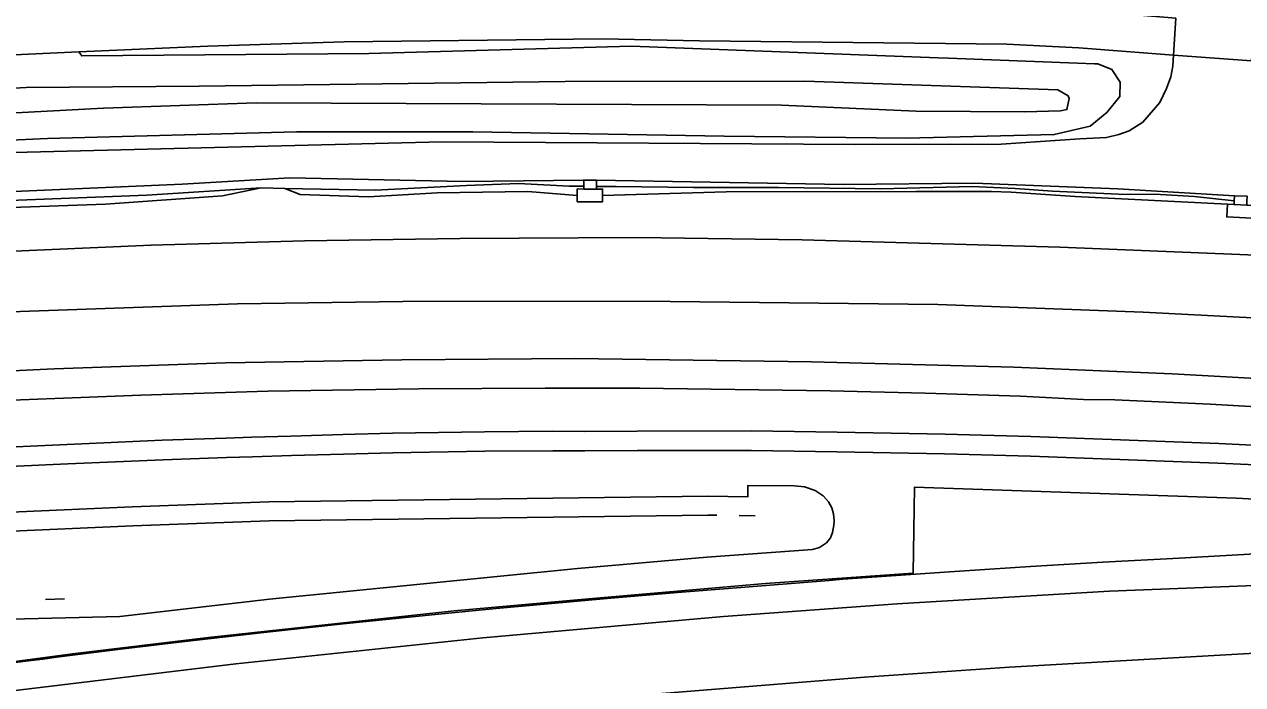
# Model space of a CAD drawing. Extents: x 161477 to 163040, y 383680 to 384871.
# Drawn here: x 162608.8 to 162704.8, y 384005.6 to 384057.7 of the extents above; entities that cross this region are included whole.
import ezdxf

# ---------------------------------------------------------------- set-up
doc = ezdxf.new("R2010")
doc.units = 0
for name, color, linetype in [('IMGEO_Gemengd_bos', 7, 'Continuous'), ('IMGEO_Grasland_overig', 7, 'Continuous'), ('IMGEO_Hek', 7, 'Continuous'), ('IMGEO_Oever', 7, 'Continuous'), ('IMGEO_Perron', 7, 'Continuous'), ('IMGEO_Rijbaan_lokaal_open', 7, 'Continuous'), ('IMGEO_Spoor', 7, 'Continuous'), ('IMGEO_Spoorbaan_halfverhard', 7, 'Continuous'), ('IMGEO_Terreindeel_gesloten', 7, 'Continuous'), ('IMGEO_Terreindeel_onvherhard', 7, 'Continuous'), ('IMGEO_Voetpad_op_trap', 7, 'Continuous'), ('IMGEO_Waterloop', 7, 'Continuous')]:
    doc.layers.add(name, color=color, linetype=linetype)

msp = doc.modelspace()

# ---------------------------------------------------------------- linework, layer by layer
at = {"layer": 'IMGEO_Gemengd_bos'}
msp.add_lwpolyline([(162511.537, 384046.618), (162535.748, 384049.356), (162548.786, 384051.037), (162594.952, 384054.682), (162613.077, 384055.512), (162623.236, 384055.977), (162633.993, 384056.317), (162654.325, 384056.551), (162662.001, 384056.383), (162686.23, 384056.141), (162691.899, 384055.834), (162699.379, 384055.269), (162699.546, 384058.17), (162692.571, 384058.764), (162692.853, 384062.075), (162692.367, 384062.116), (162691.841, 384062.161), (162688.461, 384062.449), (162655.99, 384062.031), (162653.723, 384061.389), (162653.556, 384061.999), (162633.881, 384061.746), (162502.611, 384051.259)], dxfattribs=at)
at = {"layer": 'IMGEO_Grasland_overig'}
msp.add_lwpolyline([(162605.808, 384047.524), (162641.727, 384048.422), (162674.282, 384048.212), (162685.792, 384048.246), (162691.979, 384048.671), (162694.082, 384048.776), (162695.065, 384049.013), (162695.883, 384049.309), (162696.954, 384049.978), (162698.292, 384051.543), (162698.814, 384052.626), (162699.163, 384053.544), (162699.328, 384054.388), (162699.379, 384055.269), (162691.899, 384055.834), (162686.23, 384056.141), (162662.001, 384056.383), (162654.325, 384056.551), (162633.993, 384056.317), (162623.236, 384055.977), (162613.077, 384055.512), (162613.315, 384055.203), (162635.928, 384055.387), (162656.656, 384055.981), (162680.83, 384055.049), (162681.643, 384055.018), (162691.808, 384054.631), (162693.148, 384054.58), (162693.398, 384054.58), (162694.52, 384054.134), (162695.174, 384053.146), (162695.14, 384051.998), (162694.114, 384050.733), (162692.794, 384049.662), (162689.971, 384049.004), (162678.315, 384048.709), (162663.962, 384048.873), (162644.145, 384049.223), (162630.237, 384049.224), (162610.597, 384048.688), (162595.58, 384048.003)], dxfattribs=at)
for points in [[(162604.311, 384044.348), (162604.35, 384043.656), (162604.907, 384043.687), (162618.449, 384044.221), (162627.452, 384044.798), (162629.314, 384044.761), (162636.45, 384044.619), (162643.643, 384044.997), (162647.747, 384045.135), (162651.743, 384044.947), (162652.877, 384044.931), (162652.879, 384045.419), (162643.344, 384045.307), (162629.716, 384045.58), (162621.225, 384045.104)], [(162607.046, 384043.219), (162615.17, 384043.508), (162624.394, 384044.162), (162627.452, 384044.798), (162618.449, 384044.221), (162604.907, 384043.687), (162604.94, 384043.105)], [(162652.368, 384044.711), (162652.876, 384044.709), (162652.877, 384044.931), (162651.743, 384044.947), (162647.747, 384045.135), (162643.643, 384044.997), (162636.45, 384044.619), (162629.314, 384044.761), (162630.528, 384044.275), (162635.911, 384044.103), (162641.336, 384044.405), (162648.466, 384044.523), (162652.366, 384044.211)], [(162701.017, 384044.113), (162697.903, 384044.302), (162695.617, 384044.274), (162689.828, 384044.531), (162686.887, 384044.752), (162683.505, 384044.905), (162676.298, 384044.73), (162668.23, 384044.819), (162661.524, 384044.825), (162655.434, 384044.896), (162653.877, 384044.918), (162653.876, 384044.704), (162654.368, 384044.701), (162654.366, 384044.201), (162664.107, 384044.482), (162679.084, 384044.525), (162685.03, 384044.508), (162686.577, 384044.468), (162691.618, 384044.124), (162703.618, 384043.507), (162704.15, 384043.481), (162704.164, 384043.774)], [(162704.184, 384044.185), (162694.987, 384044.716), (162683.689, 384045.182), (162673.365, 384045.061), (162653.879, 384045.414), (162653.877, 384044.918), (162655.434, 384044.896), (162661.524, 384044.825), (162668.23, 384044.819), (162676.298, 384044.73), (162683.505, 384044.905), (162686.887, 384044.752), (162689.828, 384044.531), (162695.617, 384044.274), (162697.903, 384044.302), (162701.017, 384044.113), (162704.164, 384043.774)]]:
    msp.add_lwpolyline(points, close=True, dxfattribs=at)
at = {"layer": 'IMGEO_Hek'}
for points in [[(162963.484, 384021.213), (162956.782, 384021.718), (162948.635, 384028.553), (162904.886, 384031.2), (162901.326, 384037.861), (162815.399, 384045.561), (162756.544, 384051.161), (162725.265, 384053.764), (162715.569, 384054.203), (162705.51, 384054.806), (162699.379, 384055.269), (162691.899, 384055.834), (162686.23, 384056.141), (162662.001, 384056.383)], [(162783.579, 384020.923), (162765.648, 384022.784), (162762.126, 384023.213), (162748.209, 384024.53), (162740.876, 384025.163), (162728.219, 384026.174), (162720.609, 384026.759), (162712.257, 384027.167), (162702.261, 384027.742), (162694.752, 384028.093), (162692.264, 384028.125), (162687.319, 384028.379), (162679.792, 384028.604), (162672.312, 384028.803), (162657.302, 384028.999), (162649.84, 384029.002), (162639.873, 384028.964), (162627.972, 384028.778), (162617.957, 384028.454), (162603.041, 384027.876), (162585.632, 384026.871), (162563.915, 384025.197), (162551.476, 384024.036), (162541.556, 384022.941)], [(162607.486, 384007.298), (162608.865, 384007.475), (162610.244, 384007.653), (162611.32, 384007.809), (162616.374, 384008.424), (162621.427, 384009.039), (162627.672, 384009.738), (162633.916, 384010.438), (162641.172, 384011.155), (162642.214, 384011.276), (162645.986, 384011.633), (162649.758, 384011.99), (162655.017, 384012.444), (162660.275, 384012.898), (162672.234, 384013.851), (162673.312, 384013.95), (162677.512, 384014.241), (162681.711, 384014.532), (162684.902, 384014.746), (162688.092, 384014.96), (162693.8, 384015.289), (162699.815, 384015.614), (162705.83, 384015.939)]]:
    msp.add_lwpolyline(points, dxfattribs=at)
at = {"layer": 'IMGEO_Oever'}
for points in [[(162595.58, 384048.003), (162610.597, 384048.688), (162630.237, 384049.224), (162644.145, 384049.223), (162663.962, 384048.873), (162678.315, 384048.709), (162689.971, 384049.004), (162692.794, 384049.662), (162694.114, 384050.733), (162695.14, 384051.998), (162695.174, 384053.146), (162694.52, 384054.134), (162693.398, 384054.58), (162693.148, 384054.58), (162691.808, 384054.631), (162681.643, 384055.018), (162680.83, 384055.049), (162656.656, 384055.981), (162635.928, 384055.387), (162613.315, 384055.203), (162613.077, 384055.512), (162594.952, 384054.682)], [(162505.857, 384043.167), (162533.716, 384046.18), (162548.247, 384047.96), (162569.383, 384050.196), (162585.634, 384051.398), (162608.922, 384052.709), (162622.568, 384052.812), (162651.42, 384053.188), (162670.316, 384053.211), (162690.244, 384052.526), (162691.06, 384052.061), (162691.154, 384051.833), (162690.965, 384050.974), (162690.461, 384050.861), (162687.662, 384050.785), (162679.078, 384050.859), (162668.474, 384051.318), (162627.047, 384051.499), (162615.012, 384051.091), (162576.498, 384049.022), (162554.106, 384046.708), (162540.558, 384045.58), (162528.415, 384044.288), (162506.78, 384041.304)]]:
    msp.add_lwpolyline(points, dxfattribs=at)
at = {"layer": 'IMGEO_Perron'}
for points in [[(162707.635, 384022.879), (162702.867, 384023.099), (162688.086, 384023.652), (162681.322, 384023.832), (162672.832, 384023.998), (162666.094, 384024.105), (162657.093, 384024.091), (162652.965, 384024.065), (162650.441, 384024.071), (162645.075, 384024.031), (162637.831, 384023.911), (162633.942, 384023.805), (162629.847, 384023.698), (162626.771, 384023.605), (162624.721, 384023.539), (162619.72, 384023.366), (162612.223, 384023.033), (162604.726, 384022.7)], [(162596.999, 384005.994), (162612.593, 384008.058), (162623.306, 384009.357), (162642.654, 384011.447), (162652.668, 384012.353), (162667.196, 384013.611), (162678.841, 384014.417), (162678.955, 384021.208), (162704.322, 384020.343), (162716.613, 384019.677)], [(162606.529, 384019.179), (162617.288, 384019.645), (162628.048, 384020.058), (162662.674, 384020.498), (162665.823, 384020.454), (162665.823, 384021.336), (162669.465, 384021.3), (162670.277, 384021.233), (162671.123, 384020.934), (162671.742, 384020.514), (162672.175, 384020.035), (162672.428, 384019.569), (162672.574, 384019.109), (162672.608, 384018.563), (162672.594, 384018.2), (162672.498, 384017.631), (162672.328, 384017.215), (162672.022, 384016.816), (162671.476, 384016.439), (162670.913, 384016.3), (162662.581, 384015.697), (162652.387, 384014.785), (162628.111, 384012.378), (162616.306, 384011.013), (162605.573, 384010.753)]]:
    msp.add_lwpolyline(points, dxfattribs=at)
at = {"layer": 'IMGEO_Rijbaan_lokaal_open'}
msp.add_lwpolyline([(162705.688, 384057.345), (162705.998, 384060.956), (162692.853, 384062.075), (162692.571, 384058.764), (162699.546, 384058.17), (162699.379, 384055.269), (162705.51, 384054.806)], close=True, dxfattribs=at)
at = {"layer": 'IMGEO_Spoor'}
for points in [[(162964.698, 384017.315), (162763.633, 384035.312), (162746.31, 384036.791), (162727.445, 384038.172), (162709.741, 384039.339), (162690.397, 384040.134), (162670.097, 384040.709), (162657.123, 384040.88), (162643.101, 384040.804), (162630.864, 384040.616), (162618.769, 384040.28), (162602.548, 384039.57), (162587.861, 384038.708), (162572.093, 384037.532), (162559.189, 384036.376), (162541.209, 384034.516), (162525.336, 384032.596), (162509.144, 384030.364)], [(162832.587, 384019.953), (162816.132, 384022.843), (162805.385, 384024.621), (162795.234, 384026.113), (162772.437, 384029.057), (162751.702, 384031.248), (162731.796, 384032.956), (162716.236, 384034.001), (162696.966, 384035.01), (162680.798, 384035.617), (162659.689, 384035.838), (162640.485, 384035.875), (162625.596, 384035.651), (162608.466, 384035.062), (162591.442, 384034.156), (162571.704, 384032.753), (162556.7, 384031.426), (162541.632, 384029.917), (162529.412, 384028.427), (162517.192, 384026.844), (162503.192, 384024.854)], [(162832.287, 384018.21), (162783.611, 384023.594), (162744.837, 384027.206), (162731.518, 384028.201), (162712.988, 384029.368), (162699.259, 384030.13), (162686.773, 384030.67), (162670.835, 384031.076), (162652.167, 384031.354), (162638.548, 384031.234), (162624.631, 384031.005), (162611.126, 384030.542), (162595.775, 384029.79), (162581.51, 384028.905), (162567.837, 384027.851), (162553.838, 384026.565), (162538.572, 384024.977), (162522.913, 384023.02), (162508.751, 384021.064)], [(162707.714, 384024.417), (162702.931, 384024.638), (162688.135, 384025.191), (162681.358, 384025.372), (162672.859, 384025.538), (162666.105, 384025.645), (162657.087, 384025.631), (162652.962, 384025.605), (162650.437, 384025.611), (162645.057, 384025.571), (162637.797, 384025.451), (162633.901, 384025.344), (162629.804, 384025.237), (162626.723, 384025.144), (162624.67, 384025.078), (162619.659, 384024.905), (162604.645, 384024.238)], [(162497.283, 384005.932), (162523.047, 384009.81), (162549.81, 384013.134), (162552.677, 384013.425), (162579.268, 384015.912), (162586.92, 384016.391), (162598.197, 384017.176), (162606.606, 384017.681), (162617.349, 384018.146), (162628.086, 384018.558), (162662.673, 384018.998), (162663.372, 384018.988)], [(162665.121, 384018.964), (162666.395, 384018.946)], [(162504.992, 383988.013), (162523.578, 383991.703), (162546.933, 383995.97), (162566.079, 383999.175), (162585.71, 384002.17), (162606.741, 384005.02), (162625.449, 384007.274), (162644.932, 384009.316), (162663.886, 384011.01), (162677.589, 384011.998), (162694.333, 384012.998), (162727.305, 384014.292), (162737.599, 384014.47), (162751.388, 384014.518), (162770.913, 384014.35), (162794.319, 384013.84), (162870.807, 384011.001), (162881.539, 384010.41)], [(162610.46, 384012.358), (162611.944, 384012.405)], [(162821.953, 384008.695), (162803.733, 384009.318), (162783.88, 384009.761), (162760.539, 384009.773), (162750.953, 384009.707), (162737.687, 384009.435), (162724.075, 384008.973), (162713.631, 384008.559), (162686.444, 384007.013), (162675.009, 384006.224), (162659.044, 384004.933), (162641.712, 384003.292), (162622.364, 384001.206), (162603.787, 383998.934), (162581.643, 383995.881), (162565.388, 383993.391), (162548.084, 383990.528), (162529.528, 383987.156), (162515.552, 383984.451), (162501.713, 383981.651)]]:
    msp.add_lwpolyline(points, dxfattribs=at)
at = {"layer": 'IMGEO_Spoorbaan_halfverhard'}
for points in [[(162705.568, 384042.413), (162703.57, 384042.508), (162703.618, 384043.507), (162691.618, 384044.124), (162686.577, 384044.468), (162685.03, 384044.508), (162679.084, 384044.525), (162664.107, 384044.482), (162654.366, 384044.201), (162654.364, 384043.701), (162652.364, 384043.711), (162652.366, 384044.211), (162648.466, 384044.523), (162641.336, 384044.405), (162635.911, 384044.103), (162630.528, 384044.275), (162629.314, 384044.761), (162627.452, 384044.798), (162624.394, 384044.162), (162615.17, 384043.508), (162607.046, 384043.219)], [(162604.726, 384022.7), (162612.223, 384023.033), (162619.72, 384023.366), (162624.721, 384023.539), (162626.771, 384023.605), (162629.847, 384023.698), (162633.942, 384023.805), (162637.831, 384023.911), (162645.075, 384024.031), (162650.441, 384024.071), (162652.965, 384024.065), (162657.093, 384024.091), (162666.094, 384024.105), (162672.832, 384023.998), (162681.322, 384023.832), (162688.086, 384023.652), (162702.867, 384023.099), (162707.635, 384022.879)], [(162716.613, 384019.677), (162704.322, 384020.343), (162678.955, 384021.208), (162678.841, 384014.417), (162667.196, 384013.611), (162652.668, 384012.353), (162642.654, 384011.447), (162623.306, 384009.357), (162612.593, 384008.058), (162596.999, 384005.994)], [(162605.573, 384010.753), (162616.306, 384011.013), (162628.111, 384012.378), (162652.387, 384014.785), (162662.581, 384015.697), (162670.913, 384016.3), (162671.476, 384016.439), (162672.022, 384016.816), (162672.328, 384017.215), (162672.498, 384017.631), (162672.594, 384018.2), (162672.608, 384018.563), (162672.574, 384019.109), (162672.428, 384019.569), (162672.175, 384020.035), (162671.742, 384020.514), (162671.123, 384020.934), (162670.277, 384021.233), (162669.465, 384021.3), (162665.823, 384021.336), (162665.823, 384020.454), (162662.674, 384020.498), (162628.048, 384020.058), (162617.288, 384019.645), (162606.529, 384019.179)]]:
    msp.add_lwpolyline(points, dxfattribs=at)
at = {"layer": 'IMGEO_Terreindeel_gesloten'}
for points in [[(162652.364, 384043.711), (162654.364, 384043.701), (162654.366, 384044.201), (162654.368, 384044.701), (162653.876, 384044.704), (162652.876, 384044.709), (162652.368, 384044.711), (162652.366, 384044.211)], [(162705.149, 384043.434), (162704.15, 384043.481), (162703.618, 384043.507), (162703.57, 384042.508), (162705.568, 384042.413), (162705.615, 384043.412)]]:
    msp.add_lwpolyline(points, close=True, dxfattribs=at)
at = {"layer": 'IMGEO_Terreindeel_onvherhard'}
for points in [[(162705.51, 384054.806), (162699.379, 384055.269), (162699.328, 384054.388), (162699.163, 384053.544), (162698.814, 384052.626), (162698.292, 384051.543), (162696.954, 384049.978), (162695.883, 384049.309), (162695.065, 384049.013), (162694.082, 384048.776), (162691.979, 384048.671), (162685.792, 384048.246), (162674.282, 384048.212), (162641.727, 384048.422), (162605.808, 384047.524), (162568.23, 384045.102), (162555.851, 384043.911), (162528.595, 384040.801), (162507.698, 384038.182)], [(162502.14, 384034.258), (162514.452, 384035.891), (162536.129, 384038.461), (162552.024, 384040.519), (162553.019, 384040.617), (162559.921, 384041.619), (162573.955, 384042.931), (162586.277, 384043.661), (162598.398, 384044.255), (162603.312, 384044.292), (162604.311, 384044.348), (162621.225, 384045.104), (162629.716, 384045.58), (162643.344, 384045.307), (162652.879, 384045.419), (162653.879, 384045.414), (162673.365, 384045.061), (162683.689, 384045.182), (162694.987, 384044.716), (162704.184, 384044.185), (162705.183, 384044.138)]]:
    msp.add_lwpolyline(points, dxfattribs=at)
at = {"layer": 'IMGEO_Voetpad_op_trap'}
for points in [[(162653.877, 384044.918), (162653.879, 384045.414), (162652.879, 384045.419), (162652.877, 384044.931), (162652.876, 384044.709), (162653.876, 384044.704)], [(162705.183, 384044.138), (162704.184, 384044.185), (162704.164, 384043.774), (162704.15, 384043.481), (162705.149, 384043.434), (162705.163, 384043.734)]]:
    msp.add_lwpolyline(points, close=True, dxfattribs=at)
at = {"layer": 'IMGEO_Waterloop'}
msp.add_lwpolyline([(162506.78, 384041.304), (162528.415, 384044.288), (162540.558, 384045.58), (162554.106, 384046.708), (162576.498, 384049.022), (162615.012, 384051.091), (162627.047, 384051.499), (162668.474, 384051.318), (162679.078, 384050.859), (162687.662, 384050.785), (162690.461, 384050.861), (162690.965, 384050.974), (162691.154, 384051.833), (162691.06, 384052.061), (162690.244, 384052.526), (162670.316, 384053.211), (162651.42, 384053.188), (162622.568, 384052.812), (162608.922, 384052.709), (162585.634, 384051.398), (162569.383, 384050.196), (162548.247, 384047.96), (162533.716, 384046.18), (162505.857, 384043.167)], dxfattribs=at)

doc.saveas('drawing.dxf')
